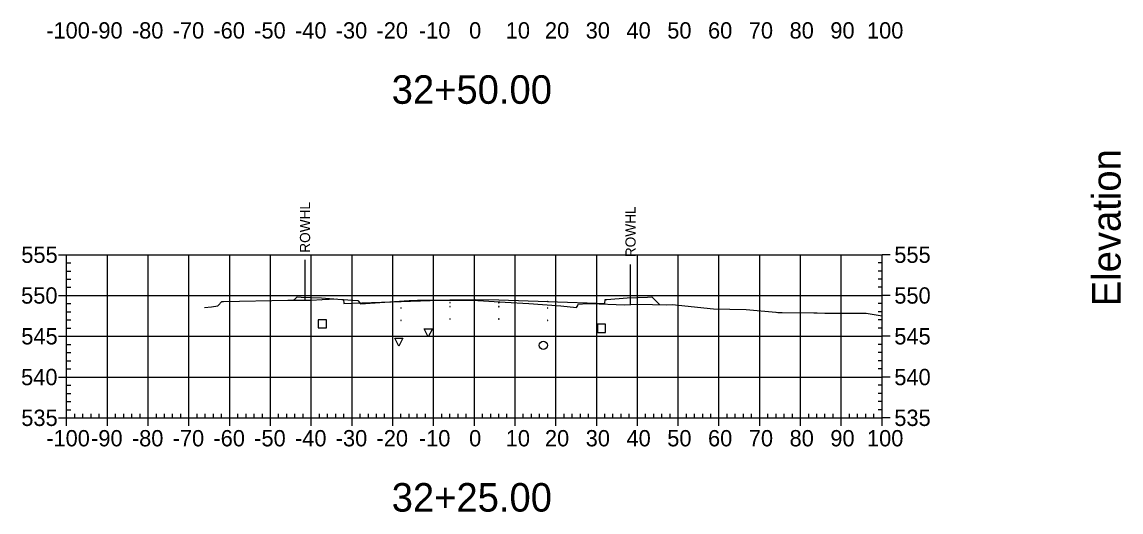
# Model space of a CAD drawing. Extents: x 708103 to 717568, y 374476 to 378707.
# Drawn here: x 710591 to 710860.6, y 377221.5 to 377341.7 of the extents above; entities that cross this region are included whole.
import ezdxf

# ---------------------------------------------------------------- set-up
doc = ezdxf.new("R2010")
doc.units = 0
for name, color, linetype in [('1', 7, 'Continuous'), ('10', 7, 'Continuous'), ('13', 7, 'Continuous'), ('14', 7, 'Continuous'), ('22', 7, 'Continuous'), ('4', 7, 'Continuous'), ('57', 7, 'Continuous'), ('60', 7, 'Continuous'), ('Existing', 7, 'Continuous'), ('XS_Right_of_Way', 7, 'Continuous')]:
    doc.layers.add(name, color=color, linetype=linetype)

msp = doc.modelspace()

# ---------------------------------------------------------------- linework, layer by layer
for points in [[(710695.93, 377272.84), (710696.03, 377272.84), (710696.03, 377272.94), (710695.93, 377272.94)], [(710701.93, 377272.96), (710702.03, 377272.96), (710702.03, 377273.06), (710701.93, 377273.06)], [(710707.93, 377272.84), (710708.03, 377272.84), (710708.03, 377272.94), (710707.93, 377272.94)], [(710671.93, 377271), (710672.03, 377271), (710672.03, 377271.1), (710671.93, 377271.1)], [(710683.93, 377271.48), (710684.03, 377271.48), (710684.03, 377271.58), (710683.93, 377271.58)], [(710695.93, 377271.84), (710696.03, 377271.84), (710696.03, 377271.94), (710695.93, 377271.94)], [(710701.93, 377271.96), (710702.03, 377271.96), (710702.03, 377272.06), (710701.93, 377272.06)], [(710707.93, 377271.84), (710708.03, 377271.84), (710708.03, 377271.94), (710707.93, 377271.94)], [(710719.93, 377271.48), (710720.03, 377271.48), (710720.03, 377271.58), (710719.93, 377271.58)], [(710731.93, 377271), (710732.03, 377271), (710732.03, 377271.1), (710731.93, 377271.1)], [(710671.93, 377268), (710672.03, 377268), (710672.03, 377268.1), (710671.93, 377268.1)], [(710683.93, 377268.48), (710684.03, 377268.48), (710684.03, 377268.58), (710683.93, 377268.58)], [(710695.93, 377268.84), (710696.03, 377268.84), (710696.03, 377268.94), (710695.93, 377268.94)], [(710701.93, 377268.96), (710702.03, 377268.96), (710702.03, 377269.06), (710701.93, 377269.06)], [(710707.93, 377268.84), (710708.03, 377268.84), (710708.03, 377268.94), (710707.93, 377268.94)], [(710719.93, 377268.48), (710720.03, 377268.48), (710720.03, 377268.58), (710719.93, 377268.58)], [(710731.93, 377268), (710732.03, 377268), (710732.03, 377268.1), (710731.93, 377268.1)]]:
    msp.add_lwpolyline(points, close=True)
at = {"layer": '1'}
for points in [[(710690.68, 377264.47), (710689.68, 377266.47), (710691.68, 377266.47)], [(710683.45, 377262.2), (710682.45, 377264.2), (710684.45, 377264.2)]]:
    msp.add_lwpolyline(points, close=True, dxfattribs=at)
at = {"layer": '10'}
msp.add_lwpolyline([(710663.7, 377266.67), (710665.7, 377266.67), (710665.7, 377268.67), (710663.7, 377268.67)], close=True, dxfattribs=at)
at = {"layer": '13'}
msp.add_circle((710718.91, 377262.41), 1, dxfattribs=at)
at = {"layer": '14'}
for points in [[(710657.68, 377273.47), (710657.68, 377273.52), (710657.68, 377273.47), (710657.63, 377273.47), (710657.68, 377273.47), (710657.68, 377273.42), (710657.68, 377273.47), (710657.73, 377273.47)], [(710671.98, 377272.71), (710671.98, 377272.76), (710671.98, 377272.71), (710671.93, 377272.71), (710671.98, 377272.71), (710671.98, 377272.66), (710671.98, 377272.71), (710672.03, 377272.71)], [(710683.98, 377273.19), (710683.98, 377273.24), (710683.98, 377273.19), (710683.93, 377273.19), (710683.98, 377273.19), (710683.98, 377273.14), (710683.98, 377273.19), (710684.03, 377273.19)], [(710701.98, 377273.67), (710701.98, 377273.72), (710701.98, 377273.67), (710701.93, 377273.67), (710701.98, 377273.67), (710701.98, 377273.62), (710701.98, 377273.67), (710702.03, 377273.67)], [(710719.98, 377273.19), (710719.98, 377273.24), (710719.98, 377273.19), (710719.93, 377273.19), (710719.98, 377273.19), (710719.98, 377273.14), (710719.98, 377273.19), (710720.03, 377273.19)], [(710731.98, 377272.71), (710731.98, 377272.76), (710731.98, 377272.71), (710731.93, 377272.71), (710731.98, 377272.71), (710731.98, 377272.66), (710731.98, 377272.71), (710732.03, 377272.71)], [(710747.37, 377272.38), (710747.37, 377272.43), (710747.37, 377272.38), (710747.32, 377272.38), (710747.37, 377272.38), (710747.37, 377272.33), (710747.37, 377272.38), (710747.42, 377272.38)]]:
    msp.add_lwpolyline(points, dxfattribs=at)
at = {"layer": '22'}
msp.add_lwpolyline([(710657.68, 377273.47), (710658.48, 377274.27), (710659.48, 377274.23), (710664.48, 377274.03), (710669.48, 377273.63), (710669.9, 377273.63), (710669.98, 377272.63), (710671.98, 377272.71), (710683.98, 377273.19), (710695.98, 377273.55), (710701.98, 377273.67), (710707.98, 377273.55), (710719.98, 377273.19), (710731.98, 377272.71), (710733.98, 377272.63), (710734.07, 377273.63), (710734.48, 377273.63), (710739.48, 377274.03), (710744.48, 377274.23), (710745.48, 377274.27), (710747.37, 377272.38)], dxfattribs=at)
at = {"layer": '4'}
msp.add_lwpolyline([(710732.18, 377265.57), (710734.18, 377265.57), (710734.18, 377267.57), (710732.18, 377267.57)], close=True, dxfattribs=at)
at = {"layer": '57'}
for p, q in [((710599.98, 377284.63), (710601.98, 377284.63)), ((710601.98, 377284.63), (710801.98, 377284.63)), ((710601.98, 377244.63), (710601.98, 377284.63)), ((710601.98, 377244.63), (710601.98, 377284.63)), ((710611.98, 377244.63), (710611.98, 377284.63)), ((710621.98, 377244.63), (710621.98, 377284.63)), ((710631.98, 377244.63), (710631.98, 377284.63)), ((710641.98, 377244.63), (710641.98, 377284.63)), ((710651.98, 377244.63), (710651.98, 377284.63)), ((710661.98, 377244.63), (710661.98, 377284.63)), ((710671.98, 377244.63), (710671.98, 377284.63)), ((710681.98, 377244.63), (710681.98, 377284.63)), ((710691.98, 377244.63), (710691.98, 377284.63)), ((710701.98, 377244.63), (710701.98, 377284.63)), ((710711.98, 377244.63), (710711.98, 377284.63)), ((710721.98, 377244.63), (710721.98, 377284.63)), ((710731.98, 377244.63), (710731.98, 377284.63)), ((710741.98, 377244.63), (710741.98, 377284.63)), ((710751.98, 377244.63), (710751.98, 377284.63)), ((710761.98, 377244.63), (710761.98, 377284.63)), ((710771.98, 377244.63), (710771.98, 377284.63)), ((710781.98, 377244.63), (710781.98, 377284.63)), ((710791.98, 377244.63), (710791.98, 377284.63)), ((710801.98, 377244.63), (710801.98, 377284.63)), ((710801.98, 377244.63), (710801.98, 377284.63)), ((710803.98, 377284.63), (710801.98, 377284.63)), ((710601.98, 377282.63), (710602.98, 377282.63)), ((710601.98, 377280.63), (710602.98, 377280.63)), ((710801.98, 377282.63), (710800.98, 377282.63)), ((710801.98, 377280.63), (710800.98, 377280.63)), ((710601.98, 377278.63), (710602.98, 377278.63)), ((710801.98, 377278.63), (710800.98, 377278.63)), ((710601.98, 377276.63), (710602.98, 377276.63)), ((710801.98, 377276.63), (710800.98, 377276.63)), ((710599.98, 377274.63), (710601.98, 377274.63)), ((710601.98, 377274.63), (710801.98, 377274.63)), ((710601.98, 377272.63), (710602.98, 377272.63)), ((710801.98, 377272.63), (710800.98, 377272.63)), ((710803.98, 377274.63), (710801.98, 377274.63)), ((710601.98, 377270.63), (710602.98, 377270.63)), ((710801.98, 377270.63), (710800.98, 377270.63)), ((710601.98, 377268.63), (710602.98, 377268.63)), ((710801.98, 377268.63), (710800.98, 377268.63)), ((710599.98, 377264.63), (710601.98, 377264.63)), ((710601.98, 377266.63), (710602.98, 377266.63)), ((710601.98, 377264.63), (710801.98, 377264.63)), ((710801.98, 377266.63), (710800.98, 377266.63)), ((710803.98, 377264.63), (710801.98, 377264.63)), ((710601.98, 377262.63), (710602.98, 377262.63)), ((710801.98, 377262.63), (710800.98, 377262.63)), ((710601.98, 377260.63), (710602.98, 377260.63)), ((710801.98, 377260.63), (710800.98, 377260.63)), ((710601.98, 377258.63), (710602.98, 377258.63)), ((710601.98, 377256.63), (710602.98, 377256.63)), ((710801.98, 377258.63), (710800.98, 377258.63)), ((710801.98, 377256.63), (710800.98, 377256.63)), ((710599.98, 377254.63), (710601.98, 377254.63)), ((710601.98, 377254.63), (710801.98, 377254.63)), ((710803.98, 377254.63), (710801.98, 377254.63)), ((710601.98, 377252.63), (710602.98, 377252.63)), ((710801.98, 377252.63), (710800.98, 377252.63)), ((710601.98, 377250.63), (710602.98, 377250.63)), ((710601.98, 377248.63), (710602.98, 377248.63)), ((710801.98, 377250.63), (710800.98, 377250.63)), ((710801.98, 377248.63), (710800.98, 377248.63)), ((710601.98, 377246.63), (710602.98, 377246.63)), ((710603.98, 377244.63), (710603.98, 377245.63)), ((710605.98, 377244.63), (710605.98, 377245.63)), ((710607.98, 377244.63), (710607.98, 377245.63)), ((710609.98, 377244.63), (710609.98, 377245.63)), ((710613.98, 377244.63), (710613.98, 377245.63)), ((710615.98, 377244.63), (710615.98, 377245.63)), ((710617.98, 377244.63), (710617.98, 377245.63)), ((710619.98, 377244.63), (710619.98, 377245.63)), ((710623.98, 377244.63), (710623.98, 377245.63)), ((710625.98, 377244.63), (710625.98, 377245.63)), ((710627.98, 377244.63), (710627.98, 377245.63)), ((710629.98, 377244.63), (710629.98, 377245.63)), ((710633.98, 377244.63), (710633.98, 377245.63)), ((710635.98, 377244.63), (710635.98, 377245.63)), ((710637.98, 377244.63), (710637.98, 377245.63)), ((710639.98, 377244.63), (710639.98, 377245.63)), ((710643.98, 377244.63), (710643.98, 377245.63)), ((710645.98, 377244.63), (710645.98, 377245.63)), ((710647.98, 377244.63), (710647.98, 377245.63)), ((710649.98, 377244.63), (710649.98, 377245.63)), ((710653.98, 377244.63), (710653.98, 377245.63)), ((710655.98, 377244.63), (710655.98, 377245.63)), ((710657.98, 377244.63), (710657.98, 377245.63)), ((710659.98, 377244.63), (710659.98, 377245.63)), ((710663.98, 377244.63), (710663.98, 377245.63)), ((710665.98, 377244.63), (710665.98, 377245.63)), ((710667.98, 377244.63), (710667.98, 377245.63)), ((710669.98, 377244.63), (710669.98, 377245.63)), ((710673.98, 377244.63), (710673.98, 377245.63)), ((710675.98, 377244.63), (710675.98, 377245.63)), ((710677.98, 377244.63), (710677.98, 377245.63)), ((710679.98, 377244.63), (710679.98, 377245.63)), ((710683.98, 377244.63), (710683.98, 377245.63)), ((710685.98, 377244.63), (710685.98, 377245.63)), ((710687.98, 377244.63), (710687.98, 377245.63)), ((710689.98, 377244.63), (710689.98, 377245.63)), ((710693.98, 377244.63), (710693.98, 377245.63)), ((710695.98, 377244.63), (710695.98, 377245.63)), ((710697.98, 377244.63), (710697.98, 377245.63)), ((710699.98, 377244.63), (710699.98, 377245.63)), ((710703.98, 377244.63), (710703.98, 377245.63)), ((710705.98, 377244.63), (710705.98, 377245.63)), ((710707.98, 377244.63), (710707.98, 377245.63)), ((710709.98, 377244.63), (710709.98, 377245.63)), ((710713.98, 377244.63), (710713.98, 377245.63)), ((710715.98, 377244.63), (710715.98, 377245.63)), ((710717.98, 377244.63), (710717.98, 377245.63)), ((710719.98, 377244.63), (710719.98, 377245.63)), ((710723.98, 377244.63), (710723.98, 377245.63)), ((710725.98, 377244.63), (710725.98, 377245.63)), ((710727.98, 377244.63), (710727.98, 377245.63)), ((710729.98, 377244.63), (710729.98, 377245.63)), ((710733.98, 377244.63), (710733.98, 377245.63)), ((710735.98, 377244.63), (710735.98, 377245.63)), ((710737.98, 377244.63), (710737.98, 377245.63)), ((710739.98, 377244.63), (710739.98, 377245.63)), ((710743.98, 377244.63), (710743.98, 377245.63)), ((710745.98, 377244.63), (710745.98, 377245.63)), ((710747.98, 377244.63), (710747.98, 377245.63)), ((710749.98, 377244.63), (710749.98, 377245.63)), ((710753.98, 377244.63), (710753.98, 377245.63)), ((710755.98, 377244.63), (710755.98, 377245.63)), ((710757.98, 377244.63), (710757.98, 377245.63)), ((710759.98, 377244.63), (710759.98, 377245.63)), ((710763.98, 377244.63), (710763.98, 377245.63)), ((710765.98, 377244.63), (710765.98, 377245.63)), ((710767.98, 377244.63), (710767.98, 377245.63)), ((710769.98, 377244.63), (710769.98, 377245.63)), ((710773.98, 377244.63), (710773.98, 377245.63)), ((710775.98, 377244.63), (710775.98, 377245.63)), ((710777.98, 377244.63), (710777.98, 377245.63)), ((710779.98, 377244.63), (710779.98, 377245.63)), ((710783.98, 377244.63), (710783.98, 377245.63)), ((710785.98, 377244.63), (710785.98, 377245.63)), ((710787.98, 377244.63), (710787.98, 377245.63)), ((710789.98, 377244.63), (710789.98, 377245.63)), ((710793.98, 377244.63), (710793.98, 377245.63)), ((710795.98, 377244.63), (710795.98, 377245.63)), ((710797.98, 377244.63), (710797.98, 377245.63)), ((710799.98, 377244.63), (710799.98, 377245.63)), ((710801.98, 377246.63), (710800.98, 377246.63)), ((710599.98, 377244.63), (710601.98, 377244.63)), ((710601.98, 377244.63), (710801.98, 377244.63)), ((710601.98, 377244.63), (710801.98, 377244.63)), ((710601.98, 377242.63), (710601.98, 377244.63)), ((710611.98, 377242.63), (710611.98, 377244.63)), ((710621.98, 377242.63), (710621.98, 377244.63)), ((710631.98, 377242.63), (710631.98, 377244.63)), ((710641.98, 377242.63), (710641.98, 377244.63)), ((710651.98, 377242.63), (710651.98, 377244.63)), ((710661.98, 377242.63), (710661.98, 377244.63)), ((710671.98, 377242.63), (710671.98, 377244.63)), ((710681.98, 377242.63), (710681.98, 377244.63)), ((710691.98, 377242.63), (710691.98, 377244.63)), ((710701.98, 377242.63), (710701.98, 377244.63)), ((710711.98, 377242.63), (710711.98, 377244.63)), ((710721.98, 377242.63), (710721.98, 377244.63)), ((710731.98, 377242.63), (710731.98, 377244.63)), ((710741.98, 377242.63), (710741.98, 377244.63)), ((710751.98, 377242.63), (710751.98, 377244.63)), ((710761.98, 377242.63), (710761.98, 377244.63)), ((710771.98, 377242.63), (710771.98, 377244.63)), ((710781.98, 377242.63), (710781.98, 377244.63)), ((710791.98, 377242.63), (710791.98, 377244.63)), ((710801.98, 377242.63), (710801.98, 377244.63)), ((710803.98, 377244.63), (710801.98, 377244.63))]:
    msp.add_line(p, q, dxfattribs=at)
at = {"layer": 'Existing'}
msp.add_lwpolyline([(710635.83, 377271.69), (710637.5, 377271.86), (710639.09, 377272.13), (710639.15, 377272.17), (710640.04, 377273.14), (710640.1, 377273.14), (710640.44, 377273.15), (710656.26, 377273.46), (710661.97, 377273.49), (710664.69, 377273.67), (710668.18, 377273.79), (710668.46, 377273.75), (710673.43, 377273.4), (710673.86, 377272.84), (710674.04, 377272.62), (710686.02, 377273.36), (710688.06, 377273.46), (710691, 377273.47), (710701.53, 377273.5), (710709.55, 377273.03), (710715.31, 377272.66), (710723.18, 377272.1), (710727.02, 377271.65), (710727.32, 377272.18), (710727.48, 377272.52), (710729.66, 377272.7), (710730.56, 377272.68), (710738.79, 377272.33), (710741.81, 377272.47), (710745.64, 377272.43), (710749.14, 377272.34), (710750.47, 377272.38), (710760.66, 377271.38), (710768.68, 377271.2), (710775.9, 377270.53), (710775.96, 377270.53), (710776, 377270.52), (710776.41, 377270.49), (710777.49, 377270.47), (710785.21, 377270.34), (710786.04, 377270.39), (710787.98, 377270.32), (710798.04, 377270.27), (710801.98, 377269.62)], dxfattribs=at)
at = {"layer": 'XS_Right_of_Way'}
for p, q in [((710660.38, 377283.35), (710660.38, 377273.35)), ((710740.21, 377282.26), (710740.21, 377272.26))]:
    msp.add_line(p, q, dxfattribs=at)

# ---------------------------------------------------------------- texts
at = {"layer": '1'}
for s, p in [('32+50.00', (710681.71, 377321.63)), ('32+25.00', (710681.71, 377221.63))]:
    msp.add_text(s, height=7, dxfattribs=at).set_placement(p)
at = {"layer": '14'}
for p in [(710659.45, 377274.18), (710659.45, 377273.52), (710664.45, 377273.32), (710739.45, 377273.32), (710744.45, 377274.18), (710744.45, 377273.52)]:
    msp.add_text('+', height=0.1, dxfattribs=at).set_placement(p)
at = {"layer": '57'}
for s, p in [('-100', (710596.97, 377337.63)), ('-90', (710607.98, 377337.63)), ('-80', (710617.98, 377337.63)), ('-70', (710627.98, 377337.63)), ('-60', (710637.98, 377337.63)), ('-50', (710647.98, 377337.63)), ('-40', (710657.98, 377337.63)), ('-30', (710667.98, 377337.63)), ('-20', (710677.98, 377337.63)), ('-10', (710688.37, 377337.63)), ('0', (710700.69, 377337.63)), ('10', (710709.68, 377337.63)), ('20', (710719.29, 377337.63)), ('30', (710729.29, 377337.63)), ('40', (710739.29, 377337.63)), ('50', (710749.29, 377337.63)), ('60', (710759.29, 377337.63)), ('70', (710769.29, 377337.63)), ('80', (710779.29, 377337.63)), ('90', (710789.29, 377337.63)), ('100', (710798.28, 377337.63)), ('555', (710590.86, 377282.63)), ('555', (710804.98, 377282.63)), ('550', (710590.81, 377272.63)), ('550', (710804.98, 377272.63)), ('545', (710590.86, 377262.63)), ('545', (710804.98, 377262.63)), ('540', (710590.81, 377252.63)), ('540', (710804.98, 377252.63)), ('535', (710590.86, 377242.63)), ('535', (710804.98, 377242.63)), ('-100', (710596.97, 377237.63)), ('-90', (710607.98, 377237.63)), ('-80', (710617.98, 377237.63)), ('-70', (710627.98, 377237.63)), ('-60', (710637.98, 377237.63)), ('-50', (710647.98, 377237.63)), ('-40', (710657.98, 377237.63)), ('-30', (710667.98, 377237.63)), ('-20', (710677.98, 377237.63)), ('-10', (710688.37, 377237.63)), ('0', (710700.69, 377237.63)), ('10', (710709.68, 377237.63)), ('20', (710719.29, 377237.63)), ('30', (710729.29, 377237.63)), ('40', (710739.29, 377237.63)), ('50', (710749.29, 377237.63)), ('60', (710759.29, 377237.63)), ('70', (710769.29, 377237.63)), ('80', (710779.29, 377237.63)), ('90', (710789.29, 377237.63)), ('100', (710798.28, 377237.63))]:
    msp.add_text(s, height=4, dxfattribs=at).set_placement(p)
at = {"layer": '60'}
msp.add_text('Elevation', height=7, rotation=90, dxfattribs=at).set_placement((710860.48, 377271.99))
at = {"layer": 'XS_Right_of_Way'}
for p in [(710661.7, 377285.11), (710741.53, 377284.02)]:
    msp.add_text('ROWHL', height=2.5, rotation=90, dxfattribs=at).set_placement(p)

doc.saveas('drawing.dxf')
